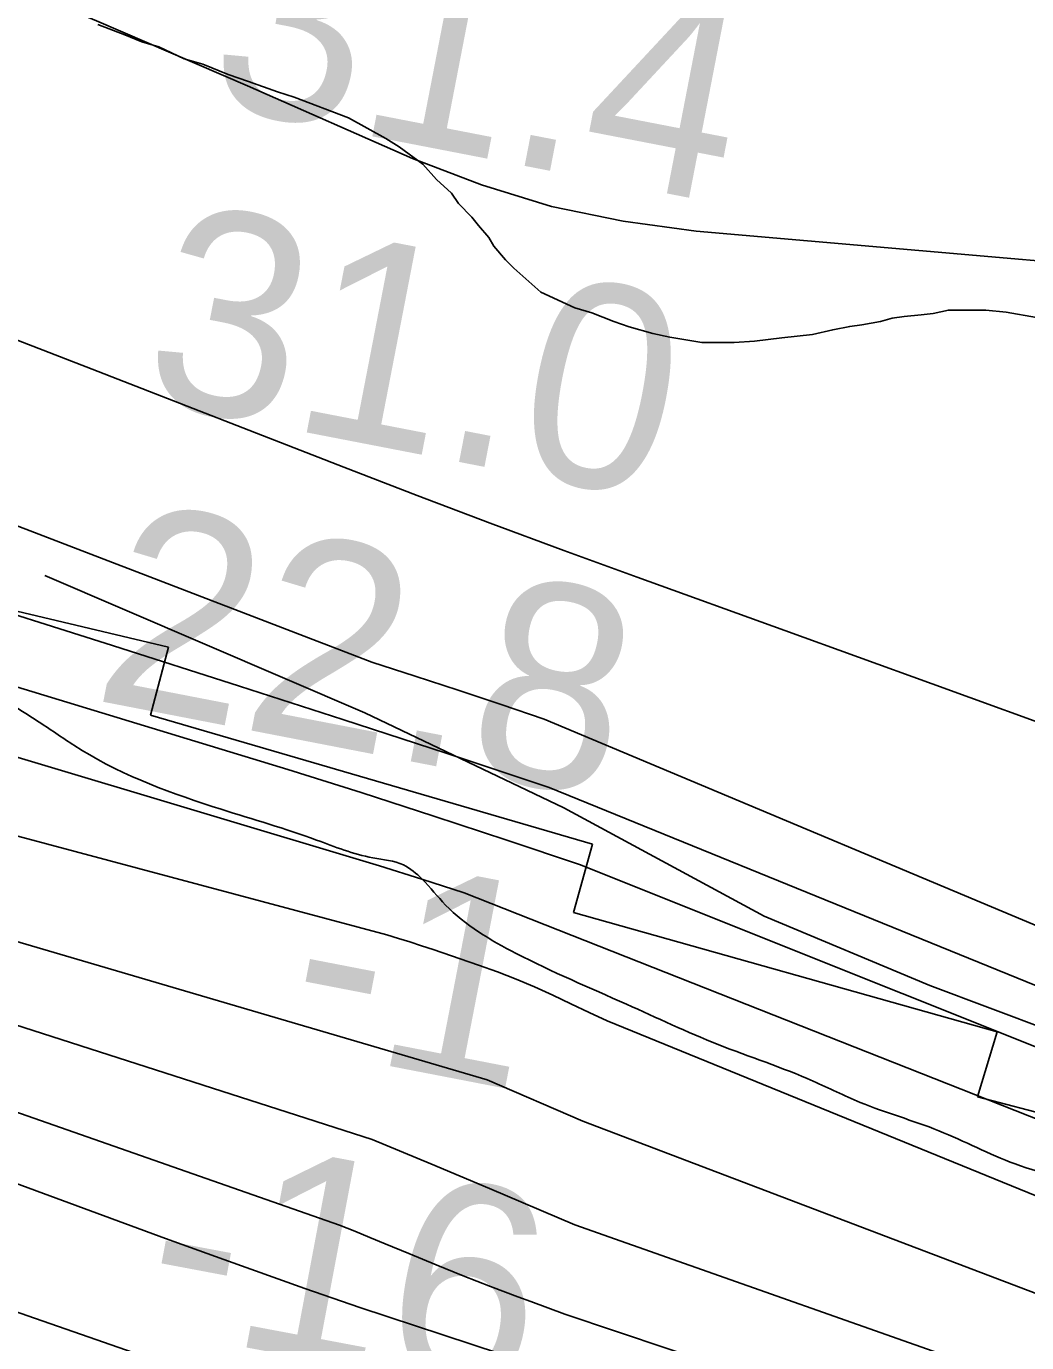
# Model space of a CAD drawing. Extents: x 3329332 to 3367211, y 631066 to 656469.
# Drawn here: x 3340144.5 to 3340474.5, y 647841.3 to 648275.5 of the extents above; entities that cross this region are included whole.
import ezdxf

# ---------------------------------------------------------------- set-up
doc = ezdxf.new("R2010")
doc.units = 0
for name, color, linetype in [('V-RIVR-EDGE', 7, 'Continuous'), ('V-RIVR-RANG', 7, 'Continuous'), ('V-RRAP-FSHR', 7, 'Continuous'), ('V-RRAP-RVMT', 7, 'Continuous'), ('V-SITE-VEGE', 7, 'Continuous'), ('V-TOPO-DPTH', 7, 'Continuous'), ('V-TOPO-MAJR', 7, 'Continuous'), ('V-TOPO-MINR', 7, 'Continuous'), ('V-TOPO-WATR', 7, 'Continuous')]:
    doc.layers.add(name, color=color, linetype=linetype)

msp = doc.modelspace()

# ---------------------------------------------------------------- linework, layer by layer
at = {"layer": 'V-RIVR-EDGE'}
msp.add_spline([(3343636.83, 646843.4), (3343622.11, 646851.58), (3343608.94, 646858.59), (3343596.54, 646861.34), (3343585.29, 646861.75), (3343568.24, 646866.84), (3343554.7, 646877.73), (3343538.06, 646892.12), (3343529.15, 646895.63), (3343519.47, 646901.86), (3343506.69, 646910.04), (3343488.88, 646921.33), (3343476.1, 646929.89), (3343464.1, 646937.29), (3343456.75, 646944.29), (3343449.79, 646951.28), (3343444.75, 646953.23), (3343437.39, 646955.97), (3343424.98, 646958.32), (3343409.48, 646962.24), (3343396.7, 646968.09), (3343383.53, 646974.33), (3343375.78, 646976.67), (3343358.72, 646980.21), (3343342.44, 646984.12), (3343325, 646985.33), (3343315.3, 646986.52), (3343304.84, 646990.42), (3343288.96, 646998.6), (3343275.41, 647006.78), (3343264.95, 647012.63), (3343248.68, 647018.48), (3343233.95, 647022.4), (3343209.93, 647028.27), (3343162.26, 647042.35), (3343147.92, 647045.1), (3343128.93, 647049.41), (3343116.52, 647051.77), (3343106.45, 647056.84), (3343102.58, 647058.79), (3343086.69, 647062.32), (3343081.26, 647062.33), (3343073.51, 647063.9), (3343064.59, 647066.25), (3343053.75, 647071.71), (3343047.94, 647075.6), (3343041.74, 647078.33), (3343029.34, 647083.01), (3343020.05, 647087.69), (3343006.49, 647095.09), (3342971.62, 647107.97), (3342951.48, 647116.56), (3342937.15, 647125.12), (3342928.25, 647130.57), (3342903.06, 647138.78), (3342877.49, 647148.54), (3342858.9, 647157.5), (3342849.61, 647166.06), (3342844.19, 647170.73), (3342831.79, 647175.41), (3342823.66, 647177.76), (3342803.89, 647181.68), (3342796.53, 647184.42), (3342787.23, 647189.48), (3342775.61, 647194.55), (3342758.94, 647198.86), (3342732.97, 647203.58), (3342721.35, 647205.93), (3342697.7, 647211.81), (3342663.99, 647221.97), (3342635.71, 647232.13), (3342620.59, 647237.21), (3342601.98, 647239.19), (3342563.62, 647249.37), (3342526.8, 647258.77), (3342490.76, 647270.88), (3342457.06, 647284.15), (3342444.66, 647289.99), (3342438.03, 647274.11), (3342415.17, 647281.53), (3342391.93, 647292.06), (3342329.17, 647319.75), (3342295.08, 647333.8), (3342283.07, 647338.87), (3342254.79, 647352.12), (3342236.2, 647360.31), (3342218.38, 647367.34), (3342205.2, 647372.8), (3342191.65, 647379.43), (3342179.26, 647387.6), (3342172.29, 647390.72), (3342149.82, 647402.02), (3342116.9, 647419.17), (3342096.37, 647427.36), (3342074.67, 647436.72), (3342056.46, 647442.2), (3342048.71, 647445.32), (3342046.39, 647448.04), (3342044.46, 647450.37), (3342038.26, 647452.71), (3342007.65, 647462.48), (3341964.25, 647476.94), (3341952.24, 647483.56), (3341946.04, 647485.52), (3341937.13, 647486.31), (3341928.59, 647486.72), (3341922.4, 647489.84), (3341906.51, 647496.47), (3341894.51, 647501.93), (3341878.24, 647510.11), (3341870.09, 647509.75), (3341856.91, 647512.11), (3341848, 647514.46), (3341827.07, 647520.32), (3341821.26, 647523.44), (3341814.68, 647526.56), (3341810.03, 647526.57), (3341806.53, 647525.8), (3341795.29, 647527), (3341774.75, 647530.54), (3341748.79, 647539.91), (3341739.1, 647543.81), (3341723.2, 647545.79), (3341703.44, 647550.1), (3341688.71, 647553.24), (3341675.14, 647556.38), (3341665.07, 647559.51), (3341655.78, 647566.51), (3341650.36, 647570.79), (3341641.06, 647573.14), (3341619.35, 647577.46), (3341603.07, 647580.99), (3341588.72, 647581.02), (3341577.86, 647580.27), (3341570.5, 647581.84), (3341563.91, 647584.57), (3341550.36, 647590.81), (3341537.18, 647595.5), (3341511.99, 647602.93), (3341494.16, 647606.85), (3341474.01, 647611.94), (3341452.31, 647619.37), (3341435.65, 647623.67), (3341426.73, 647624.08), (3341409.67, 647627.61), (3341399.59, 647628.42), (3341382.16, 647633.89), (3341364.33, 647640.91), (3341355.42, 647643.26), (3341344.18, 647645.23), (3341336.03, 647644.86), (3341320.53, 647646.45), (3341290.68, 647651.18), (3341274.01, 647656.26), (3341268.59, 647656.66), (3341256.95, 647656.3), (3341232.53, 647658.69), (3341211.98, 647661.84), (3341186.01, 647668.89), (3341159.66, 647673.99), (3341146.47, 647674.8), (3341117.01, 647677.59), (3341103.43, 647677.23), (3341097.62, 647677.25), (3341091.8, 647678.81), (3341087.93, 647680.76), (3341085.22, 647682.71), (3341079.8, 647684.66), (3341055.37, 647685.89), (3341036.37, 647687.48), (3341024.73, 647685.96), (3341011.15, 647684.83), (3340999.53, 647686.8), (3340985.19, 647690.32), (3340953.8, 647701.26), (3340935.59, 647709.06), (3340923.58, 647714.52), (3340917, 647718.42), (3340910.8, 647718.43), (3340908.08, 647717.27), (3340903.81, 647717.28), (3340894.51, 647718.47), (3340882.49, 647719.28), (3340860.79, 647726.31), (3340855.76, 647729.81), (3340851.89, 647734.48), (3340848.41, 647736.81), (3340842.59, 647737.6), (3340826.31, 647742.3), (3340811.59, 647748.92), (3340794.94, 647758.66), (3340781.4, 647769.16), (3340774.83, 647778.88), (3340770.95, 647778.89), (3340766.3, 647782), (3340765.15, 647787.82), (3340765.16, 647791.31), (3340761.68, 647794.81), (3340748.9, 647800.66), (3340736.88, 647803.79), (3340725.26, 647807.31), (3340719.45, 647809.65), (3340716.35, 647813.15), (3340707.83, 647818.21), (3340686.53, 647829.9), (3340660.97, 647840.43), (3340654.38, 647842.39), (3340636.55, 647848.25), (3340626.48, 647850.99), (3340619.11, 647851), (3340608.25, 647849.09), (3340603.2, 647848.72), (3340600.49, 647851.05), (3340597.79, 647853.77), (3340589.65, 647855.34), (3340581.51, 647857.69), (3340569.11, 647863.93), (3340561.37, 647868.99), (3340557.89, 647873.65), (3340534.64, 647880.69), (3340500.54, 647891.63), (3340470.7, 647900.23), (3340445.52, 647911.16), (3340419.56, 647920.53), (3340404.07, 647927.55), (3340372.69, 647939.65), (3340342.47, 647952.91), (3340306.06, 647969.67), (3340282.83, 647985.63), (3340275.09, 647994.18), (3340268.9, 647998.85), (3340258.82, 648001.2), (3340240.22, 648007.06), (3340208.84, 648017.22), (3340162.74, 648036.73), (3340150.35, 648044.9), (3340132.92, 648056.19), (3340120.15, 648064.37), (3340103.88, 648071.78), (3340062.41, 648085.06), (3340020.56, 648097.19), (3340008.16, 648099.93), (3339970.58, 648113.21), (3339931.45, 648129.21), (3339889.97, 648138.23), (3339851.6, 648144.14), (3339826.79, 648151.18), (3339779.13, 648166.04), (3339750.46, 648176.97), (3339726.44, 648186.72), (3339710.17, 648194.13), (3339698.55, 648199.98), (3339684.99, 648204.66), (3339657.47, 648210.16), (3339640.4, 648209.43), (3339598.14, 648212.25), (3339566.36, 648218.92), (3339519.07, 648229.12), (3339492.72, 648236.94), (3339468.31, 648244.76), (3339451.64, 648247.9), (3339423.72, 648249.91), (3339391.15, 648250.38), (3339356.26, 648256.67), (3339323.31, 648262.18), (3339267.09, 648266.97), (3339191.49, 648276.08), (3339142.65, 648283.57), (3339080.63, 648294.19), (3339050.01, 648300.08), (3339012.79, 648305.22), (3338936.42, 648315.1), (3338861.59, 648324.59), (3338841.04, 648325.81), (3338779.4, 648333.33), (3338716.98, 648341.24), (3338619.67, 648351.17), (3338573.93, 648357.88), (3338540.2, 648363.39), (3338502.21, 648370.47), (3338454.13, 648371.36), (3338406.05, 648373.42), (3338372.7, 648373.89), (3338327.72, 648378.27), (3338302.91, 648381.43), (3338283.52, 648380.7), (3338273.82, 648381.5), (3338260.65, 648386.58), (3338248.64, 648391.65), (3338238.57, 648396.33), (3338223.45, 648397.53), (3338149.4, 648404.69), (3338106.75, 648411), (3338090.48, 648416.86), (3338075.77, 648425.43), (3338068.02, 648428.55), (3338061.04, 648430.12), (3338050.19, 648432.47), (3338042.06, 648437.14), (3338023.08, 648446.5), (3338014.18, 648455.05), (3338009.55, 648464.37), (3338008.01, 648470.58), (3338005.7, 648475.62), (3338000.28, 648481.46), (3337993.31, 648484.96), (3337977.8, 648485), (3337963.84, 648486.59), (3337952.22, 648492.43), (3337934.8, 648503.33), (3337924.36, 648514.61), (3337915.47, 648527.81), (3337906.96, 648538.31), (3337897.67, 648544.15), (3337885.65, 648546.11), (3337868.61, 648552.36), (3337833.75, 648570.29), (3337831.43, 648572.62), (3337828.34, 648579.61), (3337825.26, 648586.6), (3337821.78, 648591.26), (3337805.13, 648601.77), (3337772.2, 648615.42), (3337745.07, 648623.25), (3337725.3, 648627.56), (3337697.4, 648633.45), (3337655.93, 648643.25), (3337633.05, 648645.24), (3337587.68, 648647.29), (3337530.67, 648646.27), (3337482.2, 648645.61), (3337469.4, 648646.03), (3337459.33, 648649.55), (3337449.63, 648650.74), (3337425.98, 648650.79), (3337387.19, 648648.56), (3337346.08, 648645.95), (3337294.49, 648642.2), (3337235.92, 648634.98), (3337203.72, 648631.95), (3337180.83, 648629.68), (3337120.32, 648621.3), (3337079.58, 648613.26), (3337041.95, 648609.47), (3337018.29, 648606.82), (3336982.59, 648599.15), (3336951.55, 648594.18), (3336908.51, 648592.74), (3336875.16, 648597.09), (3336858.1, 648598.29), (3336851.13, 648601.03), (3336844.93, 648603.37), (3336839.12, 648604.16), (3336830.97, 648604.18), (3336822.05, 648601.1), (3336811.56, 648595.31), (3336803.02, 648593.39), (3336796.04, 648593.02), (3336789.07, 648595.36), (3336779.37, 648595.77), (3336757.26, 648590.79), (3336729.69, 648577.67), (3336702.14, 648569.98), (3336685.85, 648570.41), (3336673.83, 648571.99), (3336663.75, 648571.24), (3336652.88, 648568.16), (3336636.96, 648559.28), (3336627.26, 648556.59), (3336614.46, 648555.85), (3336584.98, 648551.66), (3336546.19, 648547.88), (3336510.11, 648542.15), (3336477.9, 648535.25), (3336448.4, 648524.85), (3336423.93, 648508.62), (3336410.71, 648494.69), (3336400.59, 648480.37), (3336397.46, 648469.13), (3336394.71, 648454.01), (3336388.08, 648437.74), (3336381.45, 648423.41), (3336375.99, 648411.01), (3336372.48, 648404.04), (3336364.32, 648397.86), (3336361.21, 648394.76), (3336359.66, 648392.05), (3336357.7, 648385.85), (3336351.09, 648378.5), (3336344.85, 648364.55), (3336339.8, 648359.91), (3336331.26, 648357.22), (3336326.21, 648354.52), (3336319.22, 648349.88), (3336309.89, 648340.98), (3336302.51, 648337.51), (3336295.13, 648333.27), (3336286.97, 648324.75), (3336280.37, 648321.67), (3336267.17, 648317.43), (3336257.87, 648317.46), (3336251.66, 648317.47), (3336242.35, 648316.72), (3336231.49, 648315.97), (3336219.86, 648316), (3336194.65, 648315.67), (3336165.57, 648319.62), (3336148.12, 648318.89), (3336131.05, 648316.61), (3336112.04, 648312.39), (3336101.95, 648308.92), (3336086.41, 648300.04), (3336075.55, 648296.19), (3336060.42, 648293.9), (3336047.62, 648294.32), (3336032.51, 648298.24), (3336021.66, 648301.75), (3336016.23, 648303.32), (3336006.54, 648303.73), (3335978.62, 648305.74), (3335940.22, 648301.18), (3335891.73, 648295.09), (3335848.67, 648290.55), (3335790.11, 648290.3), (3335753.27, 648290.01), (3335726.5, 648286.2), (3335694.69, 648282.78), (3335674.9, 648275.85), (3335659.38, 648272.4), (3335636.49, 648268.58), (3335620.58, 648266.68), (3335591.88, 648265.98), (3335557.76, 648268), (3335544.19, 648268.03), (3335523.24, 648266.92), (3335504.62, 648263.86), (3335489.88, 648261.96), (3335466.23, 648265.51), (3335442.19, 648264.79), (3335411.55, 648264.87), (3335377.8, 648261.85), (3335309.15, 648254.65), (3335266.48, 648252.43), (3335243.99, 648251.32), (3335220.72, 648250.61), (3335202.5, 648252.98), (3335190.09, 648253.01), (3335171.08, 648250.73), (3335140.04, 648245.38), (3335097.74, 648231.91), (3335079.89, 648228.46), (3335074.85, 648228.47), (3335068.64, 648228.1), (3335061.66, 648228.12), (3335052.35, 648225.81), (3335042.26, 648224.29), (3335032.17, 648218.88), (3335022.08, 648215.81), (3335003.07, 648212.75), (3334965.83, 648211.29), (3334950.71, 648212.49), (3334915.81, 648214.91), (3334852.21, 648213.51), (3334793.26, 648210.17), (3334744.78, 648208.35), (3334710.65, 648207.27), (3334677.29, 648204.64), (3334638.51, 648204.35), (3334608.65, 648204.81), (3334566.77, 648205.69), (3334543.11, 648205.74), (3334524.88, 648204.63), (3334499.67, 648202.75), (3334450.42, 648202.48), (3334410.48, 648202.58), (3334380.23, 648202.66), (3334353.87, 648206.21), (3334344.56, 648205.46), (3334325.55, 648203.96), (3334283.27, 648200.18), (3334254.57, 648197.15), (3334219.27, 648193.75), (3334183.2, 648192.67), (3334158.38, 648191.57), (3334149.46, 648191.21), (3334137.04, 648188.13), (3334128.5, 648185.44), (3334111.04, 648182.77), (3334081.56, 648179.74), (3334057.13, 648178.64), (3334040.84, 648179.45), (3334029.99, 648182.97), (3334019.91, 648182.99), (3333987.32, 648177.26), (3333955.12, 648172.68), (3333933.01, 648170.8), (3333908.97, 648171.25), (3333889.58, 648172.46), (3333868.26, 648173.29), (3333818.62, 648173.41), (3333772.08, 648171.97), (3333733.68, 648169.35), (3333687.91, 648167.53), (3333647.96, 648163.36), (3333617.31, 648159.56), (3333590.54, 648153.03), (3333562.6, 648148.06), (3333531.56, 648141.54), (3333511.01, 648139.66), (3333488.9, 648138.16), (3333475.71, 648137.8), (3333461.74, 648134.74), (3333439.4, 648130.07)], degree=3, dxfattribs=at)
at = {"layer": 'V-RRAP-FSHR'}
msp.add_lwpolyline([(3340150.62, 648094.32), (3340256.16, 648049.02), (3340321.8, 648017.64), (3340387.91, 647982), (3340442.53, 647959.03), (3340522.24, 647929.2), (3340578.49, 647912.95)], dxfattribs=at)
at = {"layer": 'V-RRAP-RVMT'}
for p, q in [((3340191.37, 648070.7), (3340051.87, 648103.67)), ((3340185.52, 648048.22), (3340191.37, 648070.7)), ((3340331.29, 648005.72), (3340185.52, 648048.22)), ((3340325.02, 647983.13), (3340331.29, 648005.72)), ((3340464.84, 647943.82), (3340325.02, 647983.13)), ((3340458.35, 647922.3), (3340464.84, 647943.82)), ((3340601.2, 647885.28), (3340458.35, 647922.3))]:
    msp.add_line(p, q, dxfattribs=at)
at = {"layer": 'V-SITE-VEGE'}
msp.add_lwpolyline([(3340477.8, 648179.48), (3340467.73, 648181.22), (3340461.01, 648181.82), (3340448.69, 648181.9), (3340443.64, 648180.82), (3340439.71, 648180.28), (3340434.11, 648179.75), (3340430.18, 648179.22), (3340426.25, 648178.13), (3340420.09, 648177.05), (3340416.17, 648176.51), (3340410.56, 648175.43), (3340403.82, 648173.79), (3340393.73, 648172.73), (3340384.77, 648171.67), (3340378.04, 648171.15), (3340367.4, 648171.22), (3340356.77, 648172.97), (3340351.17, 648174.12), (3340343.34, 648176.42), (3340338.31, 648178.13), (3340331.05, 648180.97), (3340325.46, 648182.69), (3340314.29, 648187.81), (3340305.38, 648195.7), (3340302.6, 648198.52), (3340298.71, 648203.03), (3340297.04, 648205.84), (3340293.71, 648209.78), (3340291.48, 648212.6), (3340287.03, 648217.1), (3340284.81, 648220.48), (3340279.8, 648224.99), (3340275.35, 648230.06), (3340267.55, 648235.72), (3340263.08, 648238.55), (3340250.8, 648245.34), (3340232.92, 648252.18), (3340227.33, 648253.9), (3340217.83, 648257.32), (3340211.12, 648259.6), (3340202.75, 648263.02), (3340196.6, 648264.74), (3340188.22, 648268.71), (3340182.63, 648270.43), (3340177.04, 648272.7), (3340168.1, 648276.12)], dxfattribs=at)
at = {"layer": 'V-TOPO-DPTH'}
for points in [[(3340966.21, 647743.44), (3340326.96, 647998.99), (3340303, 648007.04), (3340278.99, 648014.97), (3340254.92, 648022.7), (3340230.82, 648030.31), (3339714.12, 648187.71), (3339589.45, 648223.77), (3339574.8, 648227.75), (3339560.09, 648231.42), (3339545.27, 648234.62), (3339530.37, 648237.51), (3339344.3, 648270.54), (3339252.84, 648286.36), (3339161.3, 648301.65), (3339069.62, 648316.15), (3338977.85, 648330.11)], [(3340931.87, 647704.33), (3340336.17, 647947.43), (3340330.17, 647950.22), (3340324.17, 647953.03), (3340318.18, 647955.86), (3340312.15, 647958.59), (3340306.07, 647961.18), (3340299.9, 647963.56), (3340293.67, 647965.8), (3340278.7, 647970.91), (3340274.9, 647972.18), (3340271.08, 647973.43), (3340267.26, 647974.63), (3340263.42, 647975.8), (3339606.95, 648151.25), (3339576.31, 648158.43), (3339545.57, 648165.1), (3339514.67, 648171.02), (3339483.67, 648176.43), (3338892.93, 648272.14)], [(3338892.93, 648272.14), (3339483.67, 648176.43), (3339514.67, 648171.02), (3339545.57, 648165.1), (3339576.31, 648158.43), (3339606.95, 648151.25), (3340263.42, 647975.8), (3340267.26, 647974.63), (3340271.08, 647973.43), (3340274.9, 647972.18), (3340278.7, 647970.91), (3340293.67, 647965.8), (3340299.9, 647963.56), (3340306.07, 647961.18), (3340312.15, 647958.59), (3340318.18, 647955.86), (3340324.17, 647953.03), (3340330.17, 647950.22), (3340336.17, 647947.43), (3340931.87, 647704.33)], [(3338947.62, 648236.18), (3339034.84, 648222.76), (3339121.99, 648208.96), (3339209.06, 648194.6), (3339296.06, 648179.86), (3339506.31, 648143.56), (3339522.88, 648140.46), (3339539.39, 648137.05), (3339555.79, 648133.17), (3339572.13, 648128.98), (3340258.57, 647908.3), (3340277.99, 647900.29), (3340297.35, 647892.14), (3340325.48, 647880.11), (3340926.76, 647668.1)], [(3338947.62, 648236.18), (3339034.84, 648222.76), (3339121.99, 648208.96), (3339209.06, 648194.6), (3339296.06, 648179.86), (3339506.31, 648143.56), (3339522.88, 648140.46), (3339539.39, 648137.05), (3339555.79, 648133.17), (3339572.13, 648128.98), (3340258.57, 647908.3), (3340277.99, 647900.29), (3340297.35, 647892.14), (3340325.48, 647880.11), (3340926.76, 647668.1)], [(3340917.65, 647634.48), (3340254.48, 647852.8), (3340248.45, 647854.9), (3340242.42, 647857.01), (3340236.4, 647859.15), (3340209.72, 647868.67), (3340190.41, 647875.66), (3339546.18, 648113.2), (3339540.5, 648114.69), (3339534.79, 648116.06), (3339529.04, 648117.26), (3339523.26, 648118.35), (3339462.08, 648128.91), (3339425.67, 648135), (3339389.22, 648140.83), (3339352.71, 648146.27), (3339316.15, 648151.46), (3338836.84, 648216.84)], [(3338836.84, 648216.84), (3339316.15, 648151.46), (3339352.71, 648146.27), (3339389.22, 648140.83), (3339425.67, 648135), (3339462.08, 648128.91), (3339523.26, 648118.35), (3339529.04, 648117.26), (3339534.79, 648116.06), (3339540.5, 648114.69), (3339546.18, 648113.2), (3340190.41, 647875.66), (3340209.72, 647868.67), (3340236.4, 647859.15), (3340242.42, 647857.01), (3340248.45, 647854.9), (3340254.48, 647852.8), (3340917.65, 647634.48)], [(3340192.45, 647833.66), (3340075.09, 647874.37), (3339991.9, 647902.68), (3339908.49, 647930.31), (3339824.76, 647956.96), (3339740.81, 647982.93), (3339561.95, 648037.12), (3339541, 648043.06), (3339519.93, 648048.49), (3339498.68, 648053.15), (3339477.31, 648057.3), (3339062.99, 648130.12), (3339011.55, 648138.89), (3338960.06, 648147.3)], [(3338960.06, 648147.3), (3339011.55, 648138.89), (3339062.99, 648130.12), (3339477.31, 648057.3), (3339498.68, 648053.15), (3339519.93, 648048.49), (3339541, 648043.06), (3339561.95, 648037.12), (3339740.81, 647982.93), (3339824.76, 647956.96), (3339908.49, 647930.31), (3339991.9, 647902.68), (3340075.09, 647874.37), (3340192.45, 647833.66)]]:
    msp.add_lwpolyline(points, dxfattribs=at)
at = {"layer": 'V-TOPO-MAJR'}
msp.add_lwpolyline([(3340982.22, 647846.5), (3340540.42, 648023.2), (3340491.88, 648040.96), (3340443.3, 648058.62), (3340394.7, 648076.22), (3340346.07, 648093.76), (3340321.79, 648102.62), (3340297.57, 648111.6), (3340273.41, 648120.76), (3340249.29, 648130.04), (3340166.2, 648162.37), (3340100.54, 648187.82), (3340034.84, 648213.17), (3339969.08, 648238.36), (3339903.28, 648263.44), (3339632.49, 648366.26)], dxfattribs=at)
at = {"layer": 'V-TOPO-MINR'}
for points in [[(3340473.34, 648390.87), (3340498.89, 648370.99), (3340523.78, 648350.23), (3340638.47, 648249.52), (3340645.15, 648239.03), (3340648.04, 648228.51), (3340645.24, 648217.97), (3340638.65, 648207.41), (3340626.16, 648198.81), (3340612.9, 648192.49), (3340598.5, 648189.6), (3340583.34, 648189.01), (3340365.5, 648207.97), (3340341.42, 648211.27), (3340317.74, 648216.1), (3340294.64, 648223.24), (3340271.94, 648231.91), (3340217.45, 648255.85), (3340167.65, 648277.3), (3340117.65, 648298.26), (3340067.34, 648318.47), (3340016.84, 648338.19), (3339627.17, 648487.04)], [(3340903.52, 647800.15), (3340315.31, 648046.97), (3340301.14, 648051.74), (3340286.95, 648056.46), (3340272.74, 648061.11), (3340258.52, 648065.71), (3339604.68, 648317.13), (3339592.59, 648320.78), (3339580.42, 648324.1), (3339568.12, 648326.94), (3338789.03, 648447.98)], [(3340956.01, 647764.28), (3340316.96, 648024.39), (3340282.96, 648035.7), (3340248.9, 648046.83), (3340214.8, 648057.84), (3340172.99, 648071.21), (3340117.91, 648088.66), (3339617.35, 648239.95), (3339591.26, 648247.28), (3339565.03, 648253.99), (3339538.57, 648259.78), (3339511.97, 648264.97), (3338889, 648375.07)], [(3340966.21, 647743.44), (3340326.96, 647998.99), (3340303, 648007.04), (3340278.99, 648014.97), (3340254.92, 648022.7), (3340230.82, 648030.31), (3339714.12, 648187.71), (3339589.45, 648223.77), (3339574.8, 648227.75), (3339560.09, 648231.42), (3339545.27, 648234.62), (3339530.37, 648237.51), (3339344.3, 648270.54), (3339252.84, 648286.36), (3339161.3, 648301.65), (3339069.62, 648316.15), (3338977.85, 648330.11)], [(3340963.18, 647723.32), (3340288.97, 647989.63), (3340275.03, 647994.18), (3340261.03, 647998.58), (3339611.29, 648193.27), (3339592.59, 648198.51), (3339561.41, 648207.15), (3339558.27, 648207.97), (3339555.12, 648208.73), (3339551.95, 648209.41), (3339548.76, 648210.02), (3339512.1, 648216.56), (3339490.55, 648220.26), (3339468.97, 648223.79), (3339447.35, 648227.06), (3339425.71, 648230.14), (3338863.94, 648306.74)], [(3340955.71, 647675.69), (3340328.08, 647914.3), (3340296.49, 647927.98), (3339585.16, 648137.08), (3339563.48, 648142.53), (3339541.71, 648147.59), (3339519.81, 648152.08), (3339497.83, 648156.17), (3339094.41, 648225.82), (3339041.48, 648234.83), (3338988.53, 648243.69)], [(3340833.55, 647679.15), (3340322.14, 647850.65), (3340310.94, 647854.79), (3340306.68, 647856.39), (3340297.64, 647859.83), (3340288.63, 647863.33), (3340279.66, 647866.94), (3340270.72, 647870.62), (3340262.89, 647873.88), (3340257.87, 647875.96), (3340252.84, 647878.01), (3340247.8, 647880.02), (3339559.14, 648121.03), (3339548.14, 648123.89), (3339537.08, 648126.54), (3339525.96, 648128.86), (3339514.78, 648130.96), (3339396.46, 648151.39), (3339326.04, 648163.24), (3339255.56, 648174.69), (3339184.99, 648185.55), (3339114.35, 648196.01), (3338821.75, 648238.07)], [(3340926.76, 647668.1), (3340325.48, 647880.11), (3340297.35, 647892.14), (3340277.99, 647900.29), (3340258.57, 647908.3), (3339572.13, 648128.98), (3339555.79, 648133.17), (3339539.39, 648137.05), (3339522.88, 648140.46), (3339506.31, 648143.56), (3339296.06, 648179.86), (3339209.06, 648194.6), (3339121.99, 648208.96), (3339034.84, 648222.76), (3338947.62, 648236.18)], [(3340917.65, 647634.48), (3340254.48, 647852.8), (3340248.45, 647854.9), (3340242.42, 647857.01), (3340236.4, 647859.15), (3340209.72, 647868.67), (3340190.41, 647875.66), (3339546.18, 648113.2), (3339540.5, 648114.69), (3339534.79, 648116.06), (3339529.04, 648117.26), (3339523.26, 648118.35), (3339462.08, 648128.91), (3339425.67, 648135), (3339389.22, 648140.83), (3339352.71, 648146.27), (3339316.15, 648151.46), (3338836.84, 648216.84)], [(3340192.45, 647833.66), (3340075.09, 647874.37), (3339991.9, 647902.68), (3339908.49, 647930.31), (3339824.76, 647956.96), (3339740.81, 647982.93), (3339561.95, 648037.12), (3339541, 648043.06), (3339519.93, 648048.49), (3339498.68, 648053.15), (3339477.31, 648057.3), (3339062.99, 648130.12), (3339011.55, 648138.89), (3338960.06, 648147.3)]]:
    msp.add_lwpolyline(points, dxfattribs=at)
at = {"layer": 'V-TOPO-WATR'}
msp.add_lwpolyline([(3340931.87, 647704.33), (3340336.17, 647947.43), (3340330.17, 647950.22), (3340324.17, 647953.03), (3340318.18, 647955.86), (3340312.15, 647958.59), (3340306.07, 647961.18), (3340299.9, 647963.56), (3340293.67, 647965.8), (3340278.7, 647970.91), (3340274.9, 647972.18), (3340271.08, 647973.43), (3340267.26, 647974.63), (3340263.42, 647975.8), (3339606.95, 648151.25), (3339576.31, 648158.43), (3339545.57, 648165.1), (3339514.67, 648171.02), (3339483.67, 648176.43), (3338892.93, 648272.14)], dxfattribs=at)

# ---------------------------------------------------------------- texts
at = {"layer": 'V-RIVR-RANG'}
for s, rotation, p in [('31.4', 349.0383, (3340203.03, 648249.97)), ('31.0', 349.0383, (3340181.4, 648152.3)), ('22.8', 349.0383, (3340165.47, 648053.52)), ('-1', 349.0383, (3340228.53, 647939.45)), ('-16', 349.3196, (3340181.11, 647846.46))]:
    msp.add_text(s, height=67, rotation=rotation, dxfattribs=at).set_placement(p)

doc.saveas('drawing.dxf')
